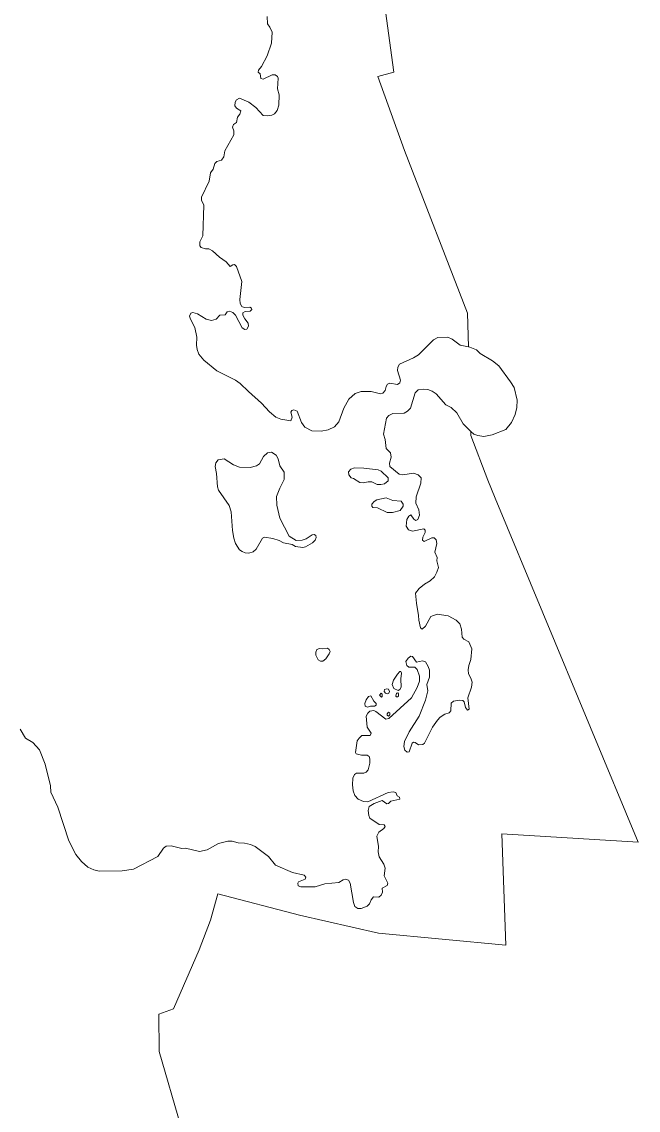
# Model space of a CAD drawing. Extents: x 369010 to 739155, y 6377141 to 6616555.
# Drawn here: x 466490 to 469115, y 6541640 to 6546276 of the extents above; entities that cross this region are included whole.
import ezdxf

# ---------------------------------------------------------------- set-up
doc = ezdxf.new("R2010")
doc.units = 0
doc.header["$LTSCALE"] = 40
doc.layers.add('1', color=7, linetype='Continuous', lineweight=13)

msp = doc.modelspace()

# ---------------------------------------------------------------- linework, layer by layer
at = {"layer": '1'}
for points in [[(468035.22, 6546351.94), (468074.11, 6546061.15), (468006.75, 6546043.44), (468120.29, 6545727.83), (468388.57, 6545034.2), (468392.71, 6544891.04), (468397.84, 6544889.88), (468426.47, 6544878.46), (468442.53, 6544862.41), (468495.49, 6544831.62), (468521.31, 6544810.94), (468572.12, 6544742.91), (468586.68, 6544717.76), (468599.59, 6544664.96), (468599.09, 6544633.52), (468591.98, 6544603.72), (468575.26, 6544569.3), (468552.25, 6544539.84), (468493.34, 6544516.5), (468457.92, 6544510.22), (468432.6, 6544513.19), (468415.22, 6544518.82), (468402.8, 6544531.07), (468403.3, 6544514.35), (468474.8, 6544323.03), (468506.58, 6544247.39), (469115.46, 6542782.19), (468534.71, 6542817.11), (468551.43, 6542343.44), (468009.4, 6542393.75), (467673.59, 6542469.88), (467324.88, 6542561.07), (467294.59, 6542449.52), (467245.44, 6542322.25), (467135.87, 6542071.35), (467074.47, 6542048.34), (467074.97, 6541889.79), (467167.65, 6541572.19)], [(467233.85, 6544898.82), (467237.66, 6544879.95), (467245.1, 6544860.59), (467265.46, 6544834.6), (467320.74, 6544788.59), (467400.84, 6544749.53), (467420.87, 6544735.47), (467455.46, 6544700.54), (467511.9, 6544652.05), (467545.66, 6544614.81), (467572.64, 6544591.48), (467593.49, 6544583.37), (467635.69, 6544576.25), (467641.32, 6544591.48), (467636.85, 6544612.99), (467640.99, 6544619.61), (467649.43, 6544623.09), (467662.84, 6544617.13), (467681.7, 6544568.47), (467696.43, 6544549.61), (467725.4, 6544534.38), (467765.12, 6544532.39), (467794.91, 6544537.36), (467822.71, 6544550.6), (467840.59, 6544571.45), (467862.43, 6544629.71), (467883.45, 6544668.27), (467910.1, 6544693.26), (467936.08, 6544700.54), (467978.62, 6544700.54), (468018.34, 6544691.77), (468028.27, 6544693.92), (468038.36, 6544705.01), (468042.5, 6544722.89), (468048.46, 6544731.82), (468057.73, 6544736.96), (468090, 6544731), (468100.26, 6544738.45), (468103.08, 6544750.03), (468090.5, 6544790.08), (468091.99, 6544805.31), (468098.61, 6544817.23), (468158.85, 6544844.7), (468179.37, 6544857.61), (468243.26, 6544920.67), (468262.13, 6544931.92), (468305.32, 6544932.58), (468323.86, 6544924.14), (468357.29, 6544898.49), (468392.71, 6544891.04), (468388.57, 6545034.2), (468120.29, 6545727.83), (468006.75, 6546043.44), (468074.11, 6546061.15), (468035.22, 6546351.94)], [(467535.89, 6546298.82), (467536.56, 6546267.37), (467546.98, 6546253.14), (467557.08, 6546231.29), (467553.44, 6546184.45), (467535.73, 6546131.16), (467511.73, 6546085.81), (467498.33, 6546070.59), (467496.84, 6546061.98), (467505.44, 6546053.87), (467508.42, 6546034.51), (467518.85, 6546032.36), (467556.58, 6546050.56), (467568.83, 6546050.56), (467578.93, 6546043.44), (467582.57, 6546035.67), (467579.26, 6545990.81), (467587.2, 6545965.16), (467585.38, 6545920.97), (467577.6, 6545898.3), (467566.18, 6545884.56), (467554.6, 6545877.94), (467536.06, 6545874.96), (467517.85, 6545876.78), (467486.57, 6545910.54), (467457.11, 6545933.55), (467417.56, 6545951.42), (467404.15, 6545944.31), (467398.53, 6545933.22), (467398.2, 6545918.32), (467405.31, 6545908.06), (467423.02, 6545896.15), (467419.38, 6545882.74), (467408.62, 6545869.83), (467404.82, 6545846.83), (467391.74, 6545837.89), (467388.43, 6545827.46), (467393.56, 6545811.57), (467393.23, 6545794.53), (467355.16, 6545726.84), (467350.36, 6545700.19), (467341.43, 6545686.78), (467321.4, 6545681.16), (467312.46, 6545672.38), (467305.35, 6545648.22), (467293.93, 6545633.33), (467289.13, 6545597.41), (467256.19, 6545529.39), (467255.86, 6545515.65), (467265.3, 6545494.47), (467261.49, 6545364.55), (467248.08, 6545338.23), (467248.41, 6545322.34), (467253.71, 6545314.9), (467272.91, 6545308.94), (467286.98, 6545308.94), (467302.7, 6545300.83), (467331.99, 6545272.86), (467361.12, 6545253.99), (467378.5, 6545233.63), (467389.26, 6545241.41), (467396.71, 6545242.9), (467404.15, 6545233.14), (467427.16, 6545169.75), (467418.39, 6545092.95), (467420.7, 6545075.91), (467427.65, 6545063.66), (467436.92, 6545059.19), (467461.09, 6545059.85), (467469.2, 6545056.54), (467470.02, 6545049.92), (467463.24, 6545043.63), (467442.22, 6545041.65), (467432.45, 6545036.52), (467432.45, 6545026.09), (467439.9, 6545010.86), (467455.13, 6544992.33), (467455.96, 6544980.08), (467448.51, 6544967.17), (467440.23, 6544966.01), (467428.48, 6544972.63), (467400.18, 6545026.09), (467389.42, 6545038.01), (467375.69, 6545043.97), (467365.76, 6545040.16), (467356.65, 6545027.58), (467334.31, 6545025.76), (467317.59, 6545009.04), (467298.4, 6545004.24), (467275.72, 6545009.38), (467239.15, 6545032.38), (467218.46, 6545037.68), (467209.85, 6545034.7), (467205.05, 6545022.78), (467208.36, 6545009.38), (467226.73, 6544974.12), (467235.67, 6544933.24), (467233.85, 6544898.82)], [(467167.65, 6541572.19), (467074.97, 6541889.79), (467074.47, 6542048.34), (467135.87, 6542071.35), (467245.44, 6542322.25), (467294.59, 6542449.52), (467324.88, 6542561.07), (467673.59, 6542469.88), (468009.4, 6542393.75), (468551.43, 6542343.44), (468534.71, 6542817.11), (469115.46, 6542782.19), (468506.58, 6544247.39), (468474.8, 6544323.03), (468403.3, 6544514.35), (468402.8, 6544531.07), (468370.7, 6544562.85), (468342.4, 6544610.84), (468318.23, 6544632.36), (468295.89, 6544644.6), (468255.01, 6544690.95), (468237.96, 6544703.19), (468219.26, 6544709.48), (468199.9, 6544711.8), (468177.72, 6544707.66), (468165.47, 6544695.41), (468145.11, 6544630.04), (468132.87, 6544616.8), (468118.97, 6544608.52), (468070.31, 6544607.03), (468053.59, 6544599.59), (468043.5, 6544587.34), (468031.08, 6544519.15), (468037.87, 6544497.31), (468042.5, 6544458.58), (468059.88, 6544439.38), (468063.19, 6544422.17), (468055.74, 6544396.18), (468058.39, 6544381.78), (468098.11, 6544349.51), (468112.51, 6544346.86), (468157.86, 6544353.65), (468177.88, 6544346.86), (468190.63, 6544332.79), (468189.14, 6544310.12), (468170.27, 6544252.19), (468169.11, 6544225.88), (468180.86, 6544197.74), (468184.17, 6544173.91), (468177.22, 6544156.2), (468168.62, 6544152.4), (468159.68, 6544157.2), (468147.76, 6544176.23), (468138.49, 6544170.6), (468129.56, 6544156.2), (468126.74, 6544128.23)], [(468126.74, 6544128.23), (468137.01, 6544112.67), (468154.38, 6544106.05), (468201.88, 6544116.81), (468208.17, 6544111.19), (468208.5, 6544100.1), (468198.41, 6544081.23), (468197.41, 6544067.49), (468203.7, 6544062.53), (468235.98, 6544077.75), (468246.4, 6544077.42), (468255.17, 6544069.31), (468257.49, 6544054.09), (468249.71, 6544016.52), (468259.81, 6543994.01), (468258.48, 6543980.6), (468264.28, 6543951.64), (468258.48, 6543931.28), (468247.4, 6543911.92), (468229.69, 6543895.2), (468205.52, 6543881.13), (468182.85, 6543861.77), (468167.62, 6543841.74), (468170.77, 6543799.04), (468180.04, 6543747.57), (468180.53, 6543727.88), (468188.64, 6543694.78), (468194.77, 6543688.49), (468210.32, 6543702.22), (468232.17, 6543743.1), (468259.64, 6543752.7), (468305.65, 6543746.08), (468340.08, 6543726.72), (468355.64, 6543711.16), (468362.75, 6543689.15), (468366.39, 6543654.72), (468373.01, 6543646.62), (468393.87, 6543635.36), (468406.28, 6543604.58), (468402.97, 6543559.73), (468393.7, 6543534.73), (468391.38, 6543516.2), (468392.87, 6543498.49), (468403.14, 6543480.28), (468408.27, 6543462.41), (468405.29, 6543441.22), (468390.56, 6543396.37), (468395.03, 6543347.38), (468388.57, 6543344.4), (468380.46, 6543354.83), (468374.5, 6543379.99), (468368.55, 6543384.95), (468352.99, 6543386.44), (468328.33, 6543381.97), (468318.73, 6543373.37), (468317.24, 6543340.27), (468310.95, 6543331.83), (468291.92, 6543326.53), (468271.89, 6543313.95), (468260.14, 6543301.37), (468239.95, 6543270.92), (468205.69, 6543203.73), (468197.91, 6543197.11), (468179.37, 6543196.78), (468166.3, 6543206.37), (468157.86, 6543207.53), (468152.23, 6543202.57), (468139.98, 6543166.98), (468131.05, 6543165.16), (468121.78, 6543173.27), (468116.98, 6543188.5), (468119.96, 6543210.84), (468140.32, 6543250.9), (468182.19, 6543317.76), (468209.99, 6543387.11), (468219.1, 6543426.83), (468215.29, 6543452.81), (468227.2, 6543484.42), (468226.87, 6543513.72), (468221.58, 6543529.6), (468209, 6543549.3), (468197.08, 6543554.1), (468171.93, 6543548.14), (468154.88, 6543572.64), (468147.43, 6543574.12), (468136.34, 6543565.68), (468125.92, 6543550.46), (468130.05, 6543533.74), (468138.49, 6543527.45), (468164.15, 6543526.29), (468174.57, 6543517.69), (468183.84, 6543488.72), (468183.68, 6543468.04), (468173.91, 6543440.23), (468149.91, 6543395.71), (468053.92, 6543307.99), (468041.34, 6543306.17), (467998.31, 6543338.45), (467989.04, 6543342.25), (467972.66, 6543339.27)], [(467972.66, 6543339.27), (467963.72, 6543330.34), (467957.6, 6543318.09), (467960.91, 6543272.08), (467977.62, 6543245.6), (467973.98, 6543236.33), (467939.06, 6543236), (467926.48, 6543225.24), (467919.04, 6543212.99), (467911.09, 6543164.01), (467914.4, 6543157.72), (467937.08, 6543152.59), (467961.9, 6543152.59), (467969.68, 6543146.13), (467972.99, 6543136.53), (467972.66, 6543118.33), (467964.88, 6543090.19), (467957.43, 6543079.43), (467947.34, 6543075.63), (467915.56, 6543076.12), (467907.29, 6543069.67), (467900.83, 6543054.11), (467898.68, 6543025.98), (467901.16, 6543000.32), (467908.61, 6542980.63), (467922.68, 6542965.07), (467945.68, 6542954.31), (467964.22, 6542953.98), (468050.61, 6542992.87), (468071.3, 6542996.18), (468083.55, 6542992.87), (468088.84, 6542979.14), (468099.27, 6542972.85), (468099.93, 6542965.07), (468061.87, 6542956.46), (468051.94, 6542945.71), (468044.49, 6542945.37), (468024.46, 6542959.44), (467991.36, 6542945.71), (467970.18, 6542932.8), (467964.88, 6542916.08), (467967.86, 6542894.57), (467972.99, 6542883.48), (468012.71, 6542856.33), (468033.57, 6542855.18), (468037.21, 6542848.22), (468032.74, 6542840.28), (468010.56, 6542823.73), (468002.45, 6542807.01), (468008.9, 6542763.15), (468008.08, 6542740.48), (468012.55, 6542719.3), (468031.58, 6542687.85), (468038.03, 6542671.13), (468034.23, 6542638.36), (468049.45, 6542606.92), (468046.14, 6542596.49), (468025.79, 6542586.07), (468026.45, 6542568.69), (468021.32, 6542555.28), (468010.89, 6542547.17), (467988.88, 6542549.32), (467977.62, 6542535.26), (467970.67, 6542518.54), (467961.74, 6542509.27), (467935.75, 6542498.85), (467921.19, 6542499.67), (467908.61, 6542508.11), (467902.49, 6542525.16), (467888.42, 6542607.58), (467881.3, 6542619.5), (467868.72, 6542623.64), (467859.12, 6542621.32), (467840.92, 6542609.9), (467780.51, 6542604.27), (467740.13, 6542591.36), (467679.39, 6542590.87), (467667.97, 6542595), (467665.32, 6542606.42), (467668.3, 6542612.38), (467697.26, 6542624.3), (467699.58, 6542632.08), (467693.62, 6542641.34), (467643.14, 6542652.93), (467570.48, 6542683.05), (467541.52, 6542719.79), (467484.92, 6542762.82), (467464.23, 6542771.76), (467438.58, 6542777.55), (467411.93, 6542778.71), (467386.28, 6542785.83), (467367.58, 6542786.16), (467328.85, 6542776.23), (467280.36, 6542748.26), (467246.76, 6542741.31), (467187.67, 6542756.53), (467172.45, 6542753.89), (467126.27, 6542765.8), (467105.09, 6542764.98), (467094, 6542755.38)], [(467094, 6542755.38), (467069.5, 6542720.45), (466966.89, 6542667), (466917.41, 6542659.55), (466820.26, 6542657.4), (466797.25, 6542663.03), (466772.42, 6542674.78), (466745.28, 6542698.94), (466719.96, 6542728.73), (466691, 6542787.32), (466644.49, 6542930.15), (466614.53, 6542994.86), (466612.38, 6543021.18), (466589.87, 6543113.86), (466565.38, 6543175.09), (466537.41, 6543206.37), (466505.8, 6543225.24), (466483.45, 6543262.81)]]:
    msp.add_lwpolyline(points, dxfattribs=at)
for points in [[(467553.27, 6544442.36), (467536.89, 6544440.04), (467520.34, 6544424.15), (467502.13, 6544392.54), (467489.55, 6544385.09), (467463.24, 6544378.14), (467417.89, 6544378.47), (467391.74, 6544388.4), (467352.85, 6544413.73), (467327.19, 6544409.59), (467317.26, 6544397.01), (467313.62, 6544381.45), (467319.58, 6544351.33), (467324.05, 6544294.56), (467328.85, 6544280.83), (467373.2, 6544215.45), (467382.47, 6544187.98), (467387.93, 6544109.36), (467393.89, 6544075.93), (467400.51, 6544053.59), (467417.56, 6544026.94), (467428.48, 6544019.5), (467442.22, 6544013.54), (467456.78, 6544012.54), (467475.32, 6544018.34), (467488.23, 6544029.1), (467515.7, 6544075.93), (467524.14, 6544080.07), (467560.06, 6544075.27), (467586.37, 6544067), (467605.41, 6544056.57), (467641.16, 6544048.79), (467656.38, 6544040.68), (467686.83, 6544037.37), (467698.42, 6544039.19), (467728.71, 6544056.24), (467739.96, 6544067.82), (467744.43, 6544078.91), (467742.44, 6544087.85), (467736.15, 6544092.65), (467727.05, 6544091.16), (467701.9, 6544072.95), (467684.85, 6544067.82), (467659.2, 6544066), (467628.74, 6544085.2), (467590.01, 6544161.99), (467576.11, 6544216.94), (467575.28, 6544253.35), (467588.69, 6544289.43), (467607.56, 6544326.51), (467607.39, 6544356.96), (467589.19, 6544384.1), (467582.24, 6544414.88), (467573.3, 6544430.11)], [(468004.44, 6544304.99), (468019.99, 6544304.66), (468034.39, 6544308.3), (468050.12, 6544320.55), (468050.12, 6544333.62), (468020.66, 6544362.09), (468007.42, 6544367.39), (467946.84, 6544374.67), (467907.62, 6544375.49), (467891.89, 6544371.03), (467882.29, 6544358.78), (467883.78, 6544345.87), (467892.39, 6544333.62), (467903.15, 6544330.64), (467930.62, 6544313.43), (467944.69, 6544311.94), (467965.38, 6544316.41), (467981.76, 6544316.08)], [(468046.64, 6544186.16), (468069.31, 6544185.83), (468101.92, 6544194.76), (468114.17, 6544212.97), (468113.83, 6544221.91), (468106.06, 6544233.66), (468071.13, 6544236.64), (468042.67, 6544248.22), (468002.62, 6544240.44), (467990.37, 6544233.33), (467980.6, 6544220.75), (467981.76, 6544212.14), (467985.9, 6544207.34), (468004.77, 6544205.19)], [(467792.43, 6543607.89), (467771.57, 6543604.58), (467758.66, 6543607.06), (467747.08, 6543602.76), (467742.61, 6543591.5), (467742.61, 6543578.59), (467753.04, 6543558.9), (467761.97, 6543552.94), (467772.07, 6543552.94), (467785.31, 6543563.04), (467799.05, 6543583.72), (467803.18, 6543594.15), (467799.87, 6543602.76)], [(468104.57, 6543508.42), (468100.93, 6543508.09), (468090.17, 6543497), (468073.45, 6543471.68), (468067.16, 6543452.48), (468074.94, 6543436.76), (468093.81, 6543427.98), (468100.1, 6543431.63), (468105.72, 6543441.72), (468104.57, 6543476.97), (468107.88, 6543501.8)], [(468022.81, 6543399.68), (468025.79, 6543402.66), (468025.29, 6543411.93), (468020.49, 6543416.73), (468013.87, 6543407.46)], [(468044.32, 6543434.94), (468035.39, 6543431.29), (468033.07, 6543422.69), (468039.03, 6543416.07), (468047.63, 6543413.75), (468053.59, 6543416.4), (468056.57, 6543423.52), (468051.77, 6543433.12)], [(468091.66, 6543417.89), (468085.7, 6543415.74), (468083.38, 6543404.15), (468086.03, 6543400.01), (468090.5, 6543400.01), (468094.14, 6543402.99), (468094.97, 6543412.76)], [(467976.8, 6543404.48), (467967.03, 6543402.33), (467956.27, 6543387.77), (467951.48, 6543371.55), (467953.3, 6543361.45), (467963.06, 6543355.99), (467975.97, 6543360.79), (467992.35, 6543360.29), (467999.31, 6543365.59), (467999.31, 6543372.54), (467989.71, 6543382.31)], [(468052.43, 6543318.42), (468057.56, 6543323.22), (468057.56, 6543331.83), (468052.1, 6543335.47), (468046.14, 6543328.85), (468046.47, 6543322.06)]]:
    msp.add_lwpolyline(points, close=True, dxfattribs=at)

doc.saveas('drawing.dxf')
